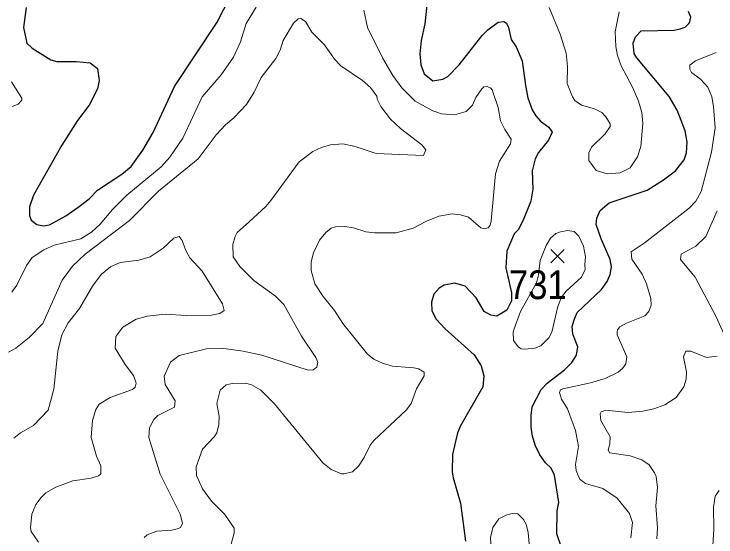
# Model space of a CAD drawing. Extents: x 294.2 to 320.3, y 7482.7 to 7510.7.
# Drawn here: x 303.742 to 305.694, y 7492.157 to 7493.611 of the extents above; entities that cross this region are included whole.
import ezdxf
from ezdxf.enums import TextEntityAlignment as Align

# ---------------------------------------------------------------- set-up
doc = ezdxf.new("R2010")
doc.units = 0
doc.header["$LTSCALE"] = 0.032
for name, color, linetype, lineweight in [('1', 7, 'Continuous', 25), ('2', 7, 'Continuous', 13), ('21', 7, 'Continuous', 25)]:
    doc.layers.add(name, color=color, linetype=linetype, lineweight=lineweight)
doc.layers.add('61', color=7, linetype='Continuous')

msp = doc.modelspace()

# ---------------------------------------------------------------- linework, layer by layer
at = {"layer": '1'}
for points in [[(304.1296, 7493.2821), (304.189, 7493.4092), (304.3071, 7493.5886), (304.3589, 7493.6907), (304.3808, 7493.7617), (304.3838, 7493.8146), (304.3751, 7493.9574)], [(304.8965, 7493.6971), (304.885, 7493.5835), (304.8748, 7493.5375), (304.8709, 7493.5005), (304.8735, 7493.4698), (304.883, 7493.4443), (304.9067, 7493.4257), (304.9348, 7493.4302), (304.9482, 7493.4372), (304.9801, 7493.4698), (305.0439, 7493.5509), (305.0599, 7493.5669), (305.088, 7493.5886), (305.1039, 7493.5905), (305.1116, 7493.586), (305.1174, 7493.5733), (305.125, 7493.5401), (305.1384, 7493.5202), (305.155, 7493.4813), (305.164, 7493.4124), (305.171, 7493.3779), (305.1825, 7493.3447), (305.1927, 7493.3281), (305.2061, 7493.3134), (305.2297, 7493.2961), (305.2387, 7493.2827), (305.2285, 7493.2604), (305.2004, 7493.2259), (305.1914, 7493.2081), (305.1825, 7493.1749), (305.1851, 7493.1238), (305.1793, 7493.0906), (305.1582, 7493.0382), (305.1436, 7493.0114), (305.1333, 7492.9999), (305.1129, 7492.9514), (305.1097, 7492.9054), (305.1251, 7492.8362), (305.1258, 7492.8135), (305.1122, 7492.7879), (305.085, 7492.7713), (305.0684, 7492.7743), (305.0495, 7492.7841), (305.0276, 7492.8219), (304.9967, 7492.8543), (304.968, 7492.8626), (304.9386, 7492.8575), (304.9245, 7492.8492), (304.9099, 7492.8326), (304.9034, 7492.8096), (304.9041, 7492.786), (304.9156, 7492.763), (304.9411, 7492.7356), (305.0216, 7492.6634), (305.0414, 7492.6334), (305.0484, 7492.6053), (305.0459, 7492.5747), (304.9839, 7492.4667), (304.9756, 7492.447), (304.9616, 7492.387), (304.9609, 7492.3385), (304.9629, 7492.3219), (304.9833, 7492.2509), (304.9973, 7492.1456)], [(303.7766, 7493.629), (303.7691, 7493.5731), (303.7781, 7493.5301), (303.7933, 7493.5157), (303.8446, 7493.484), (303.8619, 7493.4787), (303.9155, 7493.4787), (303.9541, 7493.4749), (303.9745, 7493.4598), (303.9789, 7493.4266), (303.9744, 7493.4031), (303.951, 7493.3578), (303.9193, 7493.3148), (303.8757, 7493.2468), (303.7967, 7493.1071), (303.7854, 7493.0746), (303.7854, 7493.0505), (303.7899, 7493.0384), (303.8058, 7493.0256), (303.8247, 7493.0225), (303.8412, 7493.0248), (303.8864, 7493.0497), (303.924, 7493.0758), (303.9515, 7493.0969), (303.9745, 7493.1212), (304.0422, 7493.1659), (304.0683, 7493.187), (304.1009, 7493.2323), (304.1296, 7493.2821)], [(305.2883, 7492.0573), (305.2517, 7492.1661), (305.2522, 7492.2302), (305.2567, 7492.2536), (305.2446, 7492.3292), (305.236, 7492.3488), (305.2201, 7492.3639), (305.2042, 7492.3858), (305.1914, 7492.413), (305.1838, 7492.4372), (305.1801, 7492.4629), (305.1798, 7492.4954), (305.1828, 7492.5195), (305.2077, 7492.5671), (305.2251, 7492.5853), (305.2731, 7492.6222), (305.2935, 7492.6419), (305.3063, 7492.6623), (305.3098, 7492.6859), (305.2962, 7492.7214), (305.2939, 7492.7425), (305.3, 7492.7614), (305.3083, 7492.781), (305.3759, 7492.8453), (305.3918, 7492.8672), (305.4001, 7492.8868), (305.4031, 7492.9079), (305.4001, 7492.9283), (305.3746, 7492.9859), (305.3613, 7493.0261), (305.3626, 7493.0433), (305.3721, 7493.065), (305.397, 7493.0861), (305.503, 7493.1218), (305.5477, 7493.1499), (305.5815, 7493.1755), (305.6058, 7493.2055), (305.6122, 7493.2247), (305.6141, 7493.2546), (305.6083, 7493.286), (305.586, 7493.3434), (305.5636, 7493.3817), (305.4736, 7493.489), (305.4666, 7493.5011), (305.4634, 7493.5298), (305.4698, 7493.5477), (305.4857, 7493.5643), (305.5777, 7493.5662), (305.5943, 7493.57), (305.6079, 7493.5745), (305.6207, 7493.5866), (305.6241, 7493.6025), (305.6174, 7493.6176)]]:
    msp.add_lwpolyline(points, dxfattribs=at)
at = {"layer": '2'}
for points in [[(303.7363, 7492.8377), (303.7504, 7492.8575), (303.7772, 7492.9118), (303.7932, 7492.9341), (303.8251, 7492.9559), (303.8538, 7492.9686), (303.9285, 7492.9865), (303.9579, 7493.005), (303.9821, 7493.0267), (304.0166, 7493.0676), (304.0562, 7493.1078), (304.1514, 7493.1863), (304.1756, 7493.2132), (304.2114, 7493.2655), (304.2656, 7493.3804), (304.318, 7493.4417), (304.3523, 7493.4915), (304.3718, 7493.5338), (304.3879, 7493.5843), (304.4155, 7493.63)], [(304.7151, 7493.6218), (304.7253, 7493.5733), (304.7668, 7493.489), (304.7955, 7493.4405), (304.8205, 7493.406), (304.8581, 7493.3689), (304.9067, 7493.3415), (304.9309, 7493.3338), (304.9667, 7493.3306), (304.9992, 7493.3402), (305.0171, 7493.3574), (305.0267, 7493.3792), (305.0433, 7493.4034), (305.0484, 7493.4085), (305.0574, 7493.4092), (305.0676, 7493.4053), (305.072, 7493.4002), (305.088, 7493.3511), (305.095, 7493.314), (305.1065, 7493.2898), (305.125, 7493.263), (305.1225, 7493.2502), (305.0918, 7493.2017), (305.081, 7493.1672), (305.0688, 7493.0357), (305.0663, 7493.0242), (305.0605, 7493.0165), (305.0497, 7493.0139), (305.0401, 7493.0171), (305.0062, 7493.0459), (304.9833, 7493.0529), (304.9603, 7493.0555), (304.9233, 7493.0491), (304.8888, 7493.0356), (304.8518, 7493.0159), (304.8045, 7493.0031), (304.7458, 7493.0024), (304.7203, 7493.0057), (304.6858, 7493.0165), (304.6615, 7493.0203), (304.636, 7493.0197), (304.6245, 7493.0159), (304.6091, 7493.0037), (304.5919, 7492.982), (304.5753, 7492.9476), (304.5682, 7492.922), (304.5682, 7492.8978), (304.5785, 7492.8607), (304.6015, 7492.8262), (304.6334, 7492.7867), (304.6564, 7492.7509), (304.7253, 7492.6653), (304.7432, 7492.6519), (304.7688, 7492.6398), (304.7943, 7492.6321), (304.8543, 7492.6277), (304.8671, 7492.6244), (304.8824, 7492.6155), (304.8831, 7492.6053), (304.8613, 7492.5696), (304.8467, 7492.5287), (304.8332, 7492.5108), (304.7432, 7492.4253), (304.733, 7492.4125), (304.7158, 7492.378), (304.6998, 7492.3538), (304.6839, 7492.3384), (304.6602, 7492.3333), (304.6526, 7492.3333), (304.6245, 7492.3448), (304.6008, 7492.3633), (304.4668, 7492.5274), (304.4285, 7492.5651), (304.4029, 7492.5798), (304.387, 7492.5849), (304.3487, 7492.5843), (304.332, 7492.5798), (304.3154, 7492.5651), (304.3065, 7492.5287), (304.3129, 7492.493), (304.3123, 7492.47), (304.3059, 7492.447), (304.2988, 7492.4355), (304.2669, 7492.401), (304.2484, 7492.3525), (304.2497, 7492.3282), (304.2663, 7492.2912), (304.2918, 7492.2567), (304.3282, 7492.2197), (304.3544, 7492.1814), (304.3544, 7492.1686), (304.3448, 7492.1341)], [(305.4251, 7493.6167), (305.4136, 7493.5618), (305.4155, 7493.5209), (305.4206, 7493.4954), (305.4302, 7493.4673), (305.4621, 7493.4079), (305.4787, 7493.369), (305.4877, 7493.337), (305.4909, 7493.3064), (305.4851, 7493.2425), (305.4756, 7493.2144), (305.4551, 7493.1834), (305.4277, 7493.1691), (305.3919, 7493.1665), (305.3606, 7493.1761), (305.3408, 7493.2042), (305.3408, 7493.2253), (305.3479, 7493.2413), (305.3855, 7493.2782), (305.3995, 7493.2987), (305.3995, 7493.3057), (305.3881, 7493.3255), (305.3766, 7493.3377), (305.3562, 7493.3479), (305.3204, 7493.3574), (305.3019, 7493.3702), (305.2948, 7493.3804), (305.2802, 7493.4175), (305.2815, 7493.4647), (305.2776, 7493.5018), (305.261, 7493.5554), (305.2304, 7493.6295)], [(304.1041, 7492.1558), (304.113, 7492.1629), (304.1392, 7492.1731), (304.1814, 7492.1762), (304.1993, 7492.1807), (304.205, 7492.1833), (304.2107, 7492.1954), (304.2043, 7492.221), (304.1488, 7492.3321), (304.1169, 7492.4342), (304.1194, 7492.461), (304.1309, 7492.484), (304.1424, 7492.4949), (304.189, 7492.5179), (304.1903, 7492.5357), (304.1629, 7492.5811), (304.1603, 7492.6047), (304.1775, 7492.6436), (304.2018, 7492.6615), (304.2771, 7492.6806), (304.3193, 7492.6826), (304.3793, 7492.6742), (304.4317, 7492.6628), (304.5606, 7492.6213), (304.574, 7492.6219), (304.5842, 7492.6296), (304.5874, 7492.6436), (304.5817, 7492.6564), (304.5421, 7492.7158), (304.4929, 7492.8032), (304.4693, 7492.8269), (304.4095, 7492.8701), (304.3705, 7492.9096), (304.3521, 7492.9364), (304.351, 7492.9706), (304.3573, 7492.9929), (304.363, 7493.0035), (304.3959, 7493.0337), (304.4425, 7493.0759), (304.4565, 7493.0925), (304.535, 7493.2003), (304.5734, 7493.2285), (304.5977, 7493.2399), (304.6219, 7493.247), (304.6564, 7493.2502), (304.6909, 7493.2425), (304.7496, 7493.2233), (304.8811, 7493.2182), (304.8869, 7493.2336), (304.876, 7493.2476), (304.8166, 7493.293), (304.7892, 7493.3185), (304.7623, 7493.3536), (304.7521, 7493.374), (304.7515, 7493.383), (304.7337, 7493.4066), (304.7113, 7493.4264), (304.6506, 7493.4666), (304.6334, 7493.4852), (304.6053, 7493.5254), (304.5702, 7493.5605), (304.5529, 7493.5899), (304.5402, 7493.5982), (304.5325, 7493.5975), (304.5191, 7493.586), (304.4904, 7493.5375), (304.4821, 7493.5107), (304.4706, 7493.4877), (304.4297, 7493.4347)], [(305.457, 7492.1546), (305.4615, 7492.198), (305.4532, 7492.2222), (305.4194, 7492.265), (305.3798, 7492.2924), (305.3313, 7492.3059), (305.3166, 7492.3174), (305.3114, 7492.3257), (305.305, 7492.3423), (305.3032, 7492.3589), (305.3114, 7492.4087), (305.3038, 7492.4534), (305.2815, 7492.5134), (305.2649, 7492.5402), (305.2585, 7492.5587), (305.2616, 7492.5664), (305.268, 7492.5695), (305.3447, 7492.5855), (305.3855, 7492.5976), (305.4219, 7492.6155), (305.434, 7492.6257), (305.443, 7492.6385), (305.4462, 7492.6577), (305.4194, 7492.719), (305.4194, 7492.7279), (305.42, 7492.7336), (305.427, 7492.7419), (305.4456, 7492.7515), (305.496, 7492.772), (305.5075, 7492.7841), (305.5139, 7492.802), (305.5126, 7492.8199), (305.5004, 7492.8607), (305.4883, 7492.8875), (305.4602, 7492.9297), (305.4583, 7492.9501), (305.4947, 7492.9737), (305.6192, 7493.0714), (305.6383, 7493.0905), (305.6524, 7493.1174), (305.6818, 7493.2272), (305.6914, 7493.2949), (305.6875, 7493.3536), (305.6824, 7493.3804), (305.6716, 7493.4073), (305.6505, 7493.4296), (305.6262, 7493.4488), (305.6211, 7493.4577), (305.6217, 7493.4685), (305.6371, 7493.4807), (305.6946, 7493.5043)], [(304.4297, 7493.4347), (304.4099, 7493.3938), (304.3889, 7493.3593), (304.3537, 7493.3223), (304.3308, 7493.3032), (304.3046, 7493.2751), (304.2541, 7493.2087)], [(303.7357, 7493.4226), (303.7644, 7493.3772), (303.7638, 7493.3715), (303.7536, 7493.3606), (303.7376, 7493.3543)], [(304.2541, 7493.2087), (304.1437, 7493.1186), (304.0639, 7493.0369), (303.9406, 7492.9431), (303.9049, 7492.9099), (303.8761, 7492.8716), (303.823, 7492.7506), (303.7849, 7492.7119), (303.7472, 7492.6826), (303.7268, 7492.6711)], [(305.6971, 7493.0638), (305.6658, 7492.9923), (305.6384, 7492.9654), (305.5975, 7492.9437), (305.5956, 7492.929), (305.6365, 7492.8792), (305.6939, 7492.7713), (305.7169, 7492.7203)], [(304.0511, 7492.6372), (304.0236, 7492.6826), (304.0255, 7492.7145), (304.0454, 7492.7407), (304.0824, 7492.763), (304.1124, 7492.7713), (304.1622, 7492.7764), (304.221, 7492.7726), (304.2912, 7492.7738), (304.3142, 7492.779), (304.3263, 7492.7867), (304.3225, 7492.8052), (304.2656, 7492.8965), (304.2311, 7492.9329), (304.2197, 7492.9539), (304.2101, 7492.9814), (304.2018, 7492.9922), (304.1871, 7492.9878), (304.1571, 7492.9603), (304.1207, 7492.936), (304.0894, 7492.9265), (304.0371, 7492.9201), (304.0109, 7492.9086), (303.9847, 7492.8869), (303.9604, 7492.8543), (303.9241, 7492.7924), (303.8934, 7492.7522), (303.8755, 7492.719), (303.8646, 7492.6743), (303.8532, 7492.5683), (303.8378, 7492.5095), (303.797, 7492.4668), (303.7606, 7492.4469), (303.7421, 7492.4323)], [(305.6977, 7492.6602), (305.6678, 7492.6564), (305.6237, 7492.6742), (305.6103, 7492.6742), (305.6039, 7492.6583), (305.6122, 7492.6168), (305.6115, 7492.5964), (305.6045, 7492.5747), (305.5834, 7492.5446), (305.5515, 7492.5249), (305.5209, 7492.5133), (305.4903, 7492.507), (305.4494, 7492.5038), (305.3881, 7492.5095), (305.3747, 7492.5051), (305.3721, 7492.4993), (305.374, 7492.4808), (305.4002, 7492.4361), (305.3989, 7492.4163), (305.3938, 7492.3997), (305.3983, 7492.3914), (305.4558, 7492.3825), (305.4877, 7492.3716), (305.5081, 7492.3576), (305.5234, 7492.3359), (305.5279, 7492.3257), (305.5311, 7492.295), (305.5266, 7492.244), (305.5311, 7492.1827), (305.5298, 7492.152)], [(303.9796, 7492.5261), (304.0096, 7492.5447), (304.0716, 7492.5677), (304.0792, 7492.574), (304.0817, 7492.5849), (304.0747, 7492.6066), (304.0511, 7492.6372)], [(303.8104, 7492.1431), (303.79, 7492.173), (303.788, 7492.1827), (303.7919, 7492.221), (303.8028, 7492.2478), (303.8181, 7492.2669), (303.8308, 7492.2797), (303.8589, 7492.2957), (303.9056, 7492.3135), (303.9566, 7492.3212), (303.9771, 7492.3276), (303.9841, 7492.3327), (303.9834, 7492.3551), (303.9713, 7492.3819), (303.9566, 7492.4342), (303.9604, 7492.4815), (303.97, 7492.5121), (303.9796, 7492.5261)], [(305.6843, 7492.1175), (305.6881, 7492.1788), (305.6875, 7492.2401), (305.692, 7492.2708), (305.7028, 7492.2867)]]:
    msp.add_lwpolyline(points, dxfattribs=at)
for points in [[(305.3293, 7492.9144), (305.33, 7492.9009), (305.3198, 7492.8799), (305.2776, 7492.8402), (305.2643, 7492.8236), (305.254, 7492.7981), (305.2374, 7492.7266), (305.2297, 7492.7107), (305.2074, 7492.6883), (305.1902, 7492.6819), (305.1621, 7492.6794), (305.1519, 7492.6806), (305.1442, 7492.6858), (305.1314, 7492.7036), (305.1301, 7492.7266), (305.1327, 7492.7356), (305.1505, 7492.7841), (305.1948, 7492.8641), (305.2009, 7492.8862), (305.2054, 7492.9259), (305.222, 7492.968), (305.2342, 7492.9877), (305.2489, 7493.0005), (305.2617, 7493.0057), (305.2808, 7493.0088), (305.2993, 7493.0069), (305.3127, 7492.9935), (305.3255, 7492.9654), (305.3313, 7492.9361)], [(305.0675, 7492.1546), (305.079, 7491.9515), (305.0874, 7491.8992), (305.0996, 7491.8704), (305.1101, 7491.8607), (305.1346, 7491.8629), (305.1584, 7491.8838), (305.1762, 7491.9134), (305.1851, 7491.9613), (305.1825, 7492.0448), (305.1722, 7492.1699), (305.1659, 7492.1929), (305.1588, 7492.2056), (305.1429, 7492.2216), (305.1276, 7492.2222), (305.1123, 7492.219), (305.0905, 7492.2075), (305.0739, 7492.1839)]]:
    msp.add_lwpolyline(points, close=True, dxfattribs=at)
at = {"layer": '21'}
for p, q in [((305.2348, 7492.9566), (305.2723, 7492.9191)), ((305.2723, 7492.9566), (305.2348, 7492.9191))]:
    msp.add_line(p, q, dxfattribs=at)

# ---------------------------------------------------------------- texts
at = {"layer": '61', "width": 0.9}
msp.add_text('731', height=0.08, dxfattribs=at).set_placement((305.1986, 7492.8185), align=Align.CENTER)

doc.saveas('drawing.dxf')
